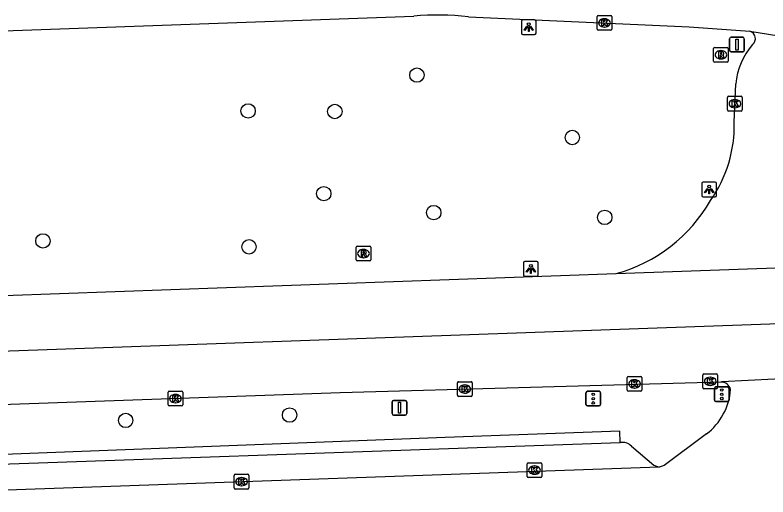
# Model space of a CAD drawing. Extents: x 161084 to 161928, y 385355 to 386522.
# Drawn here: x 161728.5 to 161779.7, y 386484.1 to 386516.9 of the extents above; entities that cross this region are included whole.
import ezdxf

# ---------------------------------------------------------------- set-up
doc = ezdxf.new("R2010")
doc.units = 0
for name, color, linetype in [('IMGEO_Boom', 7, 'Continuous'), ('IMGEO_Kolk', 7, 'Continuous'), ('IMGEO_Lichtpunt', 7, 'Continuous'), ('IMGEO_OVBaan_gesloten', 7, 'Continuous'), ('IMGEO_Parkeervlak_open', 7, 'Continuous'), ('IMGEO_Rijbaan_lokaal_open', 7, 'Continuous'), ('IMGEO_Rijbaan_regionaal_gesloten', 7, 'Continuous'), ('IMGEO_Rioolput', 7, 'Continuous'), ('IMGEO_Verkeersbordpaal', 7, 'Continuous'), ('IMGEO_Verkeersregelinstallatiepaal', 7, 'Continuous'), ('IMGEO_Voetpad_open', 7, 'Continuous')]:
    doc.layers.add(name, color=color, linetype=linetype)

msp = doc.modelspace()

# ---------------------------------------------------------------- linework, layer by layer
at = {"layer": 'IMGEO_Boom'}
for centre in [(161755.801, 386512.772), (161744.324, 386510.338), (161750.22, 386510.299), (161766.373, 386508.534), (161749.469, 386504.718), (161756.947, 386503.432), (161768.577, 386503.107), (161730.368, 386501.51), (161744.384, 386501.107), (161747.143, 386489.675), (161735.995, 386489.311)]:
    msp.add_circle(centre, 0.489, dxfattribs=at)
at = {"layer": 'IMGEO_Kolk'}
for p, q in [((161768.059, 386515.893), (161768.059, 386516.745)), ((161768.134, 386516.819), (161768.986, 386516.819)), ((161769.06, 386516.745), (161769.06, 386515.893)), ((161768.547, 386516.599), (161768.572, 386516.599)), ((161768.986, 386515.819), (161768.134, 386515.819)), ((161768.57, 386516.039), (161768.545, 386516.039)), ((161776.933, 386510.406), (161776.933, 386511.258)), ((161777.008, 386511.332), (161777.86, 386511.332)), ((161777.421, 386511.112), (161777.446, 386511.112)), ((161777.934, 386511.258), (161777.934, 386510.406)), ((161777.444, 386510.552), (161777.419, 386510.552)), ((161777.86, 386510.332), (161777.008, 386510.332)), ((161770.108, 386491.368), (161770.108, 386492.22)), ((161770.183, 386492.294), (161771.035, 386492.294)), ((161770.596, 386492.074), (161770.621, 386492.074)), ((161771.109, 386492.22), (161771.109, 386491.368)), ((161775.252, 386491.542), (161775.252, 386492.394)), ((161775.327, 386492.468), (161776.179, 386492.468)), ((161775.74, 386492.248), (161775.765, 386492.248)), ((161776.253, 386492.394), (161776.253, 386491.542)), ((161758.562, 386491.019), (161758.562, 386491.871)), ((161758.637, 386491.945), (161759.489, 386491.945)), ((161759.05, 386491.725), (161759.075, 386491.725)), ((161759.563, 386491.871), (161759.563, 386491.019)), ((161775.763, 386491.688), (161775.738, 386491.688)), ((161738.875, 386490.369), (161738.875, 386491.221)), ((161738.95, 386491.295), (161739.802, 386491.295)), ((161739.363, 386491.075), (161739.388, 386491.075)), ((161739.876, 386491.221), (161739.876, 386490.369)), ((161759.073, 386491.165), (161759.048, 386491.165)), ((161771.035, 386491.294), (161770.183, 386491.294)), ((161770.619, 386491.514), (161770.594, 386491.514)), ((161776.179, 386491.468), (161775.327, 386491.468)), ((161739.386, 386490.515), (161739.361, 386490.515)), ((161759.489, 386490.945), (161758.637, 386490.945)), ((161739.802, 386490.295), (161738.95, 386490.295)), ((161763.374, 386486.437), (161764.226, 386486.437)), ((161763.299, 386485.511), (161763.299, 386486.363)), ((161763.787, 386486.217), (161763.812, 386486.217)), ((161764.3, 386486.363), (161764.3, 386485.511)), ((161743.376, 386484.726), (161743.376, 386485.578)), ((161743.451, 386485.652), (161744.303, 386485.652)), ((161743.864, 386485.432), (161743.889, 386485.432)), ((161744.377, 386485.578), (161744.377, 386484.726)), ((161764.226, 386485.437), (161763.374, 386485.437)), ((161763.81, 386485.657), (161763.785, 386485.657)), ((161744.303, 386484.652), (161743.451, 386484.652)), ((161743.887, 386484.872), (161743.862, 386484.872))]:
    msp.add_line(p, q, dxfattribs=at)
for points in [[(161768.059, 386515.893), (161768.059, 386516.745)], [(161768.134, 386516.819), (161768.986, 386516.819)], [(161769.06, 386516.745), (161769.06, 386515.893)], [(161768.38, 386516.519), (161768.503, 386516.519), (161768.503, 386516.368), (161768.633, 386516.519), (161768.797, 386516.519), (161768.651, 386516.368), (161768.804, 386516.119), (161768.652, 386516.119), (161768.567, 386516.283), (161768.503, 386516.216), (161768.503, 386516.119), (161768.38, 386516.119), (161768.38, 386516.519)], [(161768.986, 386515.819), (161768.134, 386515.819)], [(161776.933, 386510.406), (161776.933, 386511.258)], [(161777.008, 386511.332), (161777.86, 386511.332)], [(161777.254, 386511.032), (161777.377, 386511.032), (161777.377, 386510.881), (161777.507, 386511.032), (161777.671, 386511.032), (161777.525, 386510.881), (161777.678, 386510.632), (161777.526, 386510.632), (161777.441, 386510.796), (161777.377, 386510.729), (161777.377, 386510.632), (161777.254, 386510.632), (161777.254, 386511.032)], [(161777.934, 386511.258), (161777.934, 386510.406)], [(161777.86, 386510.332), (161777.008, 386510.332)], [(161770.108, 386491.368), (161770.108, 386492.22)], [(161770.183, 386492.294), (161771.035, 386492.294)], [(161771.109, 386492.22), (161771.109, 386491.368)], [(161775.252, 386491.542), (161775.252, 386492.394)], [(161775.327, 386492.468), (161776.179, 386492.468)], [(161775.573, 386492.168), (161775.696, 386492.168), (161775.696, 386492.017), (161775.826, 386492.168), (161775.99, 386492.168), (161775.844, 386492.017), (161775.997, 386491.768), (161775.845, 386491.768), (161775.76, 386491.932), (161775.696, 386491.865), (161775.696, 386491.768), (161775.573, 386491.768), (161775.573, 386492.168)], [(161776.253, 386492.394), (161776.253, 386491.542)], [(161758.562, 386491.019), (161758.562, 386491.871)], [(161758.637, 386491.945), (161759.489, 386491.945)], [(161758.883, 386491.645), (161759.006, 386491.645), (161759.006, 386491.494), (161759.136, 386491.645), (161759.3, 386491.645), (161759.154, 386491.494), (161759.307, 386491.245), (161759.155, 386491.245), (161759.07, 386491.409), (161759.006, 386491.342), (161759.006, 386491.245), (161758.883, 386491.245), (161758.883, 386491.645)], [(161759.563, 386491.871), (161759.563, 386491.019)], [(161770.429, 386491.994), (161770.552, 386491.994), (161770.552, 386491.843), (161770.682, 386491.994), (161770.846, 386491.994), (161770.7, 386491.843), (161770.853, 386491.594), (161770.701, 386491.594), (161770.616, 386491.758), (161770.552, 386491.691), (161770.552, 386491.594), (161770.429, 386491.594), (161770.429, 386491.994)], [(161738.875, 386490.369), (161738.875, 386491.221)], [(161738.95, 386491.295), (161739.802, 386491.295)], [(161739.876, 386491.221), (161739.876, 386490.369)], [(161771.035, 386491.294), (161770.183, 386491.294)], [(161776.179, 386491.468), (161775.327, 386491.468)], [(161739.196, 386490.995), (161739.319, 386490.995), (161739.319, 386490.844), (161739.449, 386490.995), (161739.613, 386490.995), (161739.467, 386490.844), (161739.62, 386490.595), (161739.468, 386490.595), (161739.383, 386490.759), (161739.319, 386490.692), (161739.319, 386490.595), (161739.196, 386490.595), (161739.196, 386490.995)], [(161759.489, 386490.945), (161758.637, 386490.945)], [(161739.802, 386490.295), (161738.95, 386490.295)], [(161763.374, 386486.437), (161764.226, 386486.437)], [(161763.299, 386485.511), (161763.299, 386486.363)], [(161763.62, 386486.137), (161763.743, 386486.137), (161763.743, 386485.986), (161763.873, 386486.137), (161764.037, 386486.137), (161763.891, 386485.986), (161764.044, 386485.737), (161763.892, 386485.737), (161763.807, 386485.901), (161763.743, 386485.834), (161763.743, 386485.737), (161763.62, 386485.737), (161763.62, 386486.137)], [(161764.3, 386486.363), (161764.3, 386485.511)], [(161743.376, 386484.726), (161743.376, 386485.578)], [(161743.451, 386485.652), (161744.303, 386485.652)], [(161744.377, 386485.578), (161744.377, 386484.726)], [(161764.226, 386485.437), (161763.374, 386485.437)], [(161743.697, 386485.352), (161743.82, 386485.352), (161743.82, 386485.201), (161743.95, 386485.352), (161744.114, 386485.352), (161743.968, 386485.201), (161744.121, 386484.952), (161743.969, 386484.952), (161743.884, 386485.116), (161743.82, 386485.049), (161743.82, 386484.952), (161743.697, 386484.952), (161743.697, 386485.352)], [(161744.303, 386484.652), (161743.451, 386484.652)]]:
    msp.add_lwpolyline(points, dxfattribs=at)
for centre, start, end in [((161768.136, 386516.743), 91.552, 178.448), ((161768.136, 386516.743), 91.552, 178.448), ((161768.984, 386516.743), 1.552, 88.448), ((161768.984, 386516.743), 1.552, 88.448), ((161768.136, 386515.895), 181.552, 268.448), ((161768.136, 386515.895), 181.552, 268.448), ((161768.984, 386515.895), 271.552, 358.448), ((161768.984, 386515.895), 271.552, 358.448), ((161777.01, 386511.256), 91.552, 178.448), ((161777.01, 386511.256), 91.552, 178.448), ((161777.858, 386511.256), 1.552, 88.448), ((161777.858, 386511.256), 1.552, 88.448), ((161777.01, 386510.408), 181.552, 268.448), ((161777.01, 386510.408), 181.552, 268.448), ((161777.858, 386510.408), 271.552, 358.448), ((161777.858, 386510.408), 271.552, 358.448), ((161770.185, 386492.218), 91.552, 178.448), ((161770.185, 386492.218), 91.552, 178.448), ((161771.033, 386492.218), 1.552, 88.448), ((161771.033, 386492.218), 1.552, 88.448), ((161775.329, 386492.392), 91.552, 178.448), ((161775.329, 386492.392), 91.552, 178.448), ((161776.177, 386492.392), 1.552, 88.448), ((161776.177, 386492.392), 1.552, 88.448), ((161758.639, 386491.869), 91.552, 178.448), ((161758.639, 386491.869), 91.552, 178.448), ((161759.487, 386491.869), 1.552, 88.448), ((161759.487, 386491.869), 1.552, 88.448), ((161775.329, 386491.544), 181.552, 268.448), ((161775.329, 386491.544), 181.552, 268.448), ((161776.177, 386491.544), 271.552, 358.448), ((161776.177, 386491.544), 271.552, 358.448), ((161738.952, 386491.219), 91.552, 178.448), ((161738.952, 386491.219), 91.552, 178.448), ((161739.8, 386491.219), 1.552, 88.448), ((161739.8, 386491.219), 1.552, 88.448), ((161758.639, 386491.021), 181.552, 268.448), ((161758.639, 386491.021), 181.552, 268.448), ((161759.487, 386491.021), 271.552, 358.448), ((161759.487, 386491.021), 271.552, 358.448), ((161770.185, 386491.37), 181.552, 268.448), ((161770.185, 386491.37), 181.552, 268.448), ((161771.033, 386491.37), 271.552, 358.448), ((161771.033, 386491.37), 271.552, 358.448), ((161738.952, 386490.371), 181.552, 268.448), ((161738.952, 386490.371), 181.552, 268.448), ((161739.8, 386490.371), 271.552, 358.448), ((161739.8, 386490.371), 271.552, 358.448), ((161763.376, 386486.361), 91.552, 178.448), ((161763.376, 386486.361), 91.552, 178.448), ((161764.224, 386486.361), 1.552, 88.448), ((161764.224, 386486.361), 1.552, 88.448), ((161743.453, 386485.576), 91.552, 178.448), ((161743.453, 386485.576), 91.552, 178.448), ((161744.301, 386485.576), 1.552, 88.448), ((161744.301, 386485.576), 1.552, 88.448), ((161763.376, 386485.513), 181.552, 268.448), ((161763.376, 386485.513), 181.552, 268.448), ((161764.224, 386485.513), 271.552, 358.448), ((161764.224, 386485.513), 271.552, 358.448), ((161743.453, 386484.728), 181.552, 268.448), ((161743.453, 386484.728), 181.552, 268.448), ((161744.301, 386484.728), 271.552, 358.448), ((161744.301, 386484.728), 271.552, 358.448)]:
    msp.add_arc(centre, 0.0765, start, end, dxfattribs=at)
for centre, major_axis, ratio, start_param, end_param in [((161768.546, 386516.319), (-0.387, 0.002), 0.722429, 4.712389, 7.853982), ((161768.571, 386516.319), (-0.39, 0.002), 0.717154, 1.570796, 4.712389), ((161777.42, 386510.832), (-0.387, 0.002), 0.722429, 4.712389, 7.853982), ((161777.445, 386510.832), (-0.39, 0.002), 0.717154, 1.570796, 4.712389), ((161770.595, 386491.794), (-0.387, 0.002), 0.722429, 4.712389, 7.853982), ((161770.62, 386491.794), (-0.39, 0.002), 0.717154, 1.570796, 4.712389), ((161775.739, 386491.968), (-0.387, 0.002), 0.722429, 4.712389, 7.853982), ((161775.764, 386491.968), (-0.39, 0.002), 0.717154, 1.570796, 4.712389), ((161759.049, 386491.445), (-0.387, 0.002), 0.722429, 4.712389, 7.853982), ((161759.074, 386491.445), (-0.39, 0.002), 0.717154, 1.570796, 4.712389), ((161739.362, 386490.795), (-0.387, 0.002), 0.722429, 4.712389, 7.853982), ((161739.387, 386490.795), (-0.39, 0.002), 0.717154, 1.570796, 4.712389), ((161763.786, 386485.937), (-0.387, 0.002), 0.722429, 4.712389, 7.853982), ((161763.811, 386485.937), (-0.39, 0.002), 0.717154, 1.570796, 4.712389), ((161743.863, 386485.152), (-0.387, 0.002), 0.722429, 4.712389, 7.853982), ((161743.888, 386485.152), (-0.39, 0.002), 0.717154, 1.570796, 4.712389)]:
    msp.add_ellipse(centre, major_axis=major_axis, ratio=ratio, start_param=start_param, end_param=end_param, dxfattribs=at)
at = {"layer": 'IMGEO_Lichtpunt'}
for p, q in [((161762.908, 386516.431), (161762.908, 386515.624)), ((161762.908, 386516.431), (161762.908, 386515.624)), ((161763.81, 386516.526), (161763.002, 386516.526)), ((161763.81, 386516.526), (161763.002, 386516.526)), ((161763.904, 386515.624), (161763.904, 386516.431)), ((161763.904, 386515.624), (161763.904, 386516.431)), ((161763.002, 386515.53), (161763.81, 386515.53)), ((161763.002, 386515.53), (161763.81, 386515.53)), ((161775.182, 386505.407), (161775.182, 386504.6)), ((161775.182, 386505.407), (161775.182, 386504.6)), ((161776.084, 386505.502), (161775.276, 386505.502)), ((161776.084, 386505.502), (161775.276, 386505.502)), ((161776.178, 386504.6), (161776.178, 386505.407)), ((161776.178, 386504.6), (161776.178, 386505.407)), ((161775.276, 386504.506), (161776.084, 386504.506)), ((161775.276, 386504.506), (161776.084, 386504.506)), ((161763.058, 386500.009), (161763.058, 386499.202)), ((161763.058, 386500.009), (161763.058, 386499.202)), ((161763.96, 386500.104), (161763.152, 386500.104)), ((161763.96, 386500.104), (161763.152, 386500.104)), ((161764.054, 386499.202), (161764.054, 386500.009)), ((161764.054, 386499.202), (161764.054, 386500.009)), ((161763.152, 386499.108), (161763.96, 386499.108)), ((161763.152, 386499.108), (161763.96, 386499.108))]:
    msp.add_line(p, q, dxfattribs=at)
for points in [[(161763.282, 386516.095), (161763.321, 386516.067), (161763.133, 386515.805), (161763.095, 386515.832), (161763.282, 386516.095)], [(161763.384, 386516.047), (161763.431, 386516.047), (161763.431, 386515.725), (161763.384, 386515.725), (161763.384, 386516.047)], [(161763.494, 386516.067), (161763.532, 386516.094), (161763.719, 386515.832), (161763.68, 386515.804), (161763.494, 386516.067)], [(161775.556, 386505.071), (161775.595, 386505.043), (161775.407, 386504.781), (161775.369, 386504.808), (161775.556, 386505.071)], [(161775.658, 386505.023), (161775.705, 386505.023), (161775.705, 386504.701), (161775.658, 386504.701), (161775.658, 386505.023)], [(161775.768, 386505.043), (161775.806, 386505.07), (161775.993, 386504.808), (161775.954, 386504.78), (161775.768, 386505.043)], [(161763.432, 386499.673), (161763.471, 386499.645), (161763.283, 386499.383), (161763.245, 386499.41), (161763.432, 386499.673)], [(161763.534, 386499.625), (161763.581, 386499.625), (161763.581, 386499.303), (161763.534, 386499.303), (161763.534, 386499.625)], [(161763.644, 386499.645), (161763.682, 386499.672), (161763.869, 386499.41), (161763.83, 386499.382), (161763.644, 386499.645)]]:
    msp.add_lwpolyline(points, dxfattribs=at)
for centre in [(161763.407, 386516.229), (161775.681, 386505.205), (161763.557, 386499.807)]:
    msp.add_circle(centre, 0.0994, dxfattribs=at)
for centre, start, end in [((161763.002, 386516.431), 90, 180), ((161763.002, 386516.431), 90, 180), ((161763.81, 386516.431), 0, 90), ((161763.81, 386516.431), 0, 90), ((161763.002, 386515.624), 180, 270), ((161763.002, 386515.624), 180, 270), ((161763.81, 386515.624), 270, 0), ((161763.81, 386515.624), 270, 360), ((161775.276, 386505.407), 90, 180), ((161775.276, 386505.407), 90, 180), ((161776.084, 386505.407), 0, 90), ((161776.084, 386505.407), 0, 90), ((161775.276, 386504.6), 180, 270), ((161775.276, 386504.6), 180, 270), ((161776.084, 386504.6), 270, 0), ((161776.084, 386504.6), 270, 360), ((161763.152, 386500.009), 90, 180), ((161763.152, 386500.009), 90, 180), ((161763.96, 386500.009), 0, 90), ((161763.96, 386500.009), 0, 90), ((161763.152, 386499.202), 180, 270), ((161763.152, 386499.202), 180, 270), ((161763.96, 386499.202), 270, 0), ((161763.96, 386499.202), 270, 360)]:
    msp.add_arc(centre, 0.0946, start, end, dxfattribs=at)
at = {"layer": 'IMGEO_OVBaan_gesloten'}
for points in [[(161769.346, 386499.291), (161781.483, 386499.728)], [(161635.871, 386494.504), (161716.318, 386497.389), (161769.346, 386499.291)], [(161869.118, 386498.87), (161783, 386495.974), (161632.308, 386490.629), (161540.956, 386487.327), (161514.225, 386486.399)], [(161781.92, 386492.209), (161776.542, 386491.935), (161776.476, 386491.905)], [(161776.476, 386491.905), (161750.585, 386491.191), (161716.598, 386489.994), (161671.804, 386488.32)]]:
    msp.add_lwpolyline(points, dxfattribs=at)
at = {"layer": 'IMGEO_Parkeervlak_open'}
msp.add_lwpolyline([(161770.387, 386487.555), (161771.919, 386486.273), (161772.269, 386486.142)], dxfattribs=at)
msp.add_arc((161769.783, 386487.006), 0.816, 42.2722, 100.3087, dxfattribs=at)
at = {"layer": 'IMGEO_Rijbaan_lokaal_open'}
for points in [[(161775.508, 386488.391), (161772.611, 386486.24), (161772.269, 386486.142)], [(161772.269, 386486.142), (161715.043, 386484.115)]]:
    msp.add_lwpolyline(points, dxfattribs=at)
for centre, radius, start, end in [((161776.52, 386491.274), 0.633, 12.349, 93.9666), ((161772.858, 386491.772), 4.296, 308.0967, 355.157)]:
    msp.add_arc(centre, radius, start, end, dxfattribs=at)
at = {"layer": 'IMGEO_Rijbaan_regionaal_gesloten'}
for points in [[(161613.668, 386511.71), (161715.639, 386515.35), (161755.586, 386516.776)], [(161759.308, 386516.735), (161774.324, 386516.06), (161778.443, 386515.747)], [(161778.443, 386515.747), (161792.135, 386513.569), (161792.896, 386513.379)], [(161777.383, 386509.57), (161777.489, 386512.178)]]:
    msp.add_lwpolyline(points, dxfattribs=at)
for centre, radius, start, end in [((161757.246, 386498.478), 18.373, 83.555, 95.1827), ((161778.326, 386515.258), 0.503, 11.9591, 76.5332), ((161778.33, 386515.258), 0.499, 306.8411, 11.9719), ((161782.292, 386511.718), 4.825, 139.3931, 174.5351), ((161768.624, 386509.331), 8.762, 324.6415, 1.5645), ((161766.607, 386509.468), 10.539, 285.0604, 330.3839)]:
    msp.add_arc(centre, radius, start, end, dxfattribs=at)
at = {"layer": 'IMGEO_Rioolput'}
for p, q in [((161775.98, 386513.728), (161775.98, 386514.58)), ((161776.055, 386514.654), (161776.907, 386514.654)), ((161776.981, 386514.58), (161776.981, 386513.728)), ((161776.468, 386514.434), (161776.493, 386514.434)), ((161776.907, 386513.654), (161776.055, 386513.654)), ((161776.491, 386513.874), (161776.466, 386513.874)), ((161751.668, 386500.222), (161751.668, 386501.074)), ((161751.743, 386501.148), (161752.595, 386501.148)), ((161752.156, 386500.928), (161752.181, 386500.928)), ((161752.669, 386501.074), (161752.669, 386500.222)), ((161752.179, 386500.368), (161752.154, 386500.368)), ((161752.595, 386500.148), (161751.743, 386500.148))]:
    msp.add_line(p, q, dxfattribs=at)
for points in [[(161775.98, 386513.728), (161775.98, 386514.58)], [(161776.055, 386514.654), (161776.907, 386514.654)], [(161776.981, 386514.58), (161776.981, 386513.728)], [(161776.569, 386514.352), (161776.317, 386514.354), (161776.317, 386513.954)], [(161776.317, 386513.954), (161776.441, 386513.954), (161776.441, 386514.116), (161776.452, 386514.116)], [(161776.495, 386514.273), (161776.441, 386514.273), (161776.441, 386514.192)], [(161776.441, 386514.192), (161776.493, 386514.192)], [(161776.499, 386514.087), (161776.57, 386513.954), (161776.71, 386513.954), (161776.645, 386514.08)], [(161776.907, 386513.654), (161776.055, 386513.654)], [(161751.668, 386500.222), (161751.668, 386501.074)], [(161751.743, 386501.148), (161752.595, 386501.148)], [(161752.257, 386500.846), (161752.005, 386500.848), (161752.005, 386500.448)], [(161752.183, 386500.767), (161752.129, 386500.767), (161752.129, 386500.686)], [(161752.669, 386501.074), (161752.669, 386500.222)], [(161752.005, 386500.448), (161752.129, 386500.448), (161752.129, 386500.61), (161752.14, 386500.61)], [(161752.129, 386500.686), (161752.181, 386500.686)], [(161752.187, 386500.581), (161752.258, 386500.448), (161752.398, 386500.448), (161752.333, 386500.574)], [(161752.595, 386500.148), (161751.743, 386500.148)]]:
    msp.add_lwpolyline(points, dxfattribs=at)
for centre, radius, start, end in [((161776.057, 386514.578), 0.0765, 91.552, 178.448), ((161776.057, 386514.578), 0.0765, 91.552, 178.448), ((161776.905, 386514.578), 0.0765, 1.552, 88.448), ((161776.905, 386514.578), 0.0765, 1.552, 88.448), ((161776.451, 386514.063), 0.0533, 26.0293, 88.6989), ((161776.477, 386514.381), 0.19, 274.7715, 282.9687), ((161776.501, 386514.177), 0.0964, 77.0061, 93.1865), ((161776.515, 386514.234), 0.0378, 276.6634, 79.6772), ((161776.568, 386514.242), 0.109, 350.3612, 89.416), ((161776.566, 386514.242), 0.112, 277.5842, 350.9817), ((161776.55, 386514.027), 0.108, 29.5134, 73.7905), ((161776.057, 386513.73), 0.0765, 181.552, 268.448), ((161776.057, 386513.73), 0.0765, 181.552, 268.448), ((161776.905, 386513.73), 0.0765, 271.552, 358.448), ((161776.905, 386513.73), 0.0765, 271.552, 358.448), ((161751.745, 386501.072), 0.0765, 91.552, 178.448), ((161751.745, 386501.072), 0.0765, 91.552, 178.448), ((161752.189, 386500.671), 0.0964, 77.0061, 93.1865), ((161752.203, 386500.728), 0.0378, 276.6634, 79.6772), ((161752.256, 386500.736), 0.109, 350.3612, 89.416), ((161752.593, 386501.072), 0.0765, 1.552, 88.448), ((161752.593, 386501.072), 0.0765, 1.552, 88.448), ((161752.139, 386500.557), 0.0533, 26.0293, 88.6989), ((161752.165, 386500.875), 0.19, 274.7715, 282.9687), ((161752.254, 386500.736), 0.112, 277.5842, 350.9817), ((161752.238, 386500.521), 0.108, 29.5134, 73.7905), ((161751.745, 386500.224), 0.0765, 181.552, 268.448), ((161751.745, 386500.224), 0.0765, 181.552, 268.448), ((161752.593, 386500.224), 0.0765, 271.552, 358.448), ((161752.593, 386500.224), 0.0765, 271.552, 358.448)]:
    msp.add_arc(centre, radius, start, end, dxfattribs=at)
for centre, major_axis, ratio, start_param, end_param in [((161776.467, 386514.154), (-0.387, 0.002), 0.722429, 4.712389, 7.853982), ((161776.492, 386514.154), (-0.39, 0.002), 0.717154, 1.570796, 4.712389), ((161752.155, 386500.648), (-0.387, 0.002), 0.722429, 4.712389, 7.853982), ((161752.18, 386500.648), (-0.39, 0.002), 0.717154, 1.570796, 4.712389)]:
    msp.add_ellipse(centre, major_axis=major_axis, ratio=ratio, start_param=start_param, end_param=end_param, dxfattribs=at)
at = {"layer": 'IMGEO_Verkeersbordpaal'}
for p, q in [((161777.072, 386514.448), (161777.072, 386515.248)), ((161777.072, 386515.248), (161777.072, 386514.448)), ((161777.172, 386515.348), (161777.962, 386515.348)), ((161777.962, 386515.348), (161777.172, 386515.348)), ((161778.062, 386515.248), (161778.062, 386514.448)), ((161778.062, 386514.448), (161778.062, 386515.248)), ((161777.962, 386514.348), (161777.172, 386514.348)), ((161777.172, 386514.348), (161777.962, 386514.348)), ((161754.121, 386489.772), (161754.121, 386490.572)), ((161754.121, 386490.572), (161754.121, 386489.772)), ((161754.221, 386490.672), (161755.011, 386490.672)), ((161755.011, 386490.672), (161754.221, 386490.672)), ((161755.111, 386490.572), (161755.111, 386489.772)), ((161755.111, 386489.772), (161755.111, 386490.572)), ((161755.011, 386489.672), (161754.221, 386489.672)), ((161754.221, 386489.672), (161755.011, 386489.672))]:
    msp.add_line(p, q, dxfattribs=at)
for points in [[(161777.492, 386515.223), (161777.642, 386515.223), (161777.642, 386514.473), (161777.492, 386514.473), (161777.492, 386515.223)], [(161754.541, 386490.547), (161754.691, 386490.547), (161754.691, 386489.797), (161754.541, 386489.797), (161754.541, 386490.547)]]:
    msp.add_lwpolyline(points, dxfattribs=at)
for centre, start, end in [((161777.172, 386515.248), 90, 180), ((161777.172, 386515.248), 90, 180), ((161777.962, 386515.248), 0, 90), ((161777.962, 386515.248), 360, 90), ((161777.172, 386514.448), 180, 270), ((161777.172, 386514.448), 180, 270), ((161777.962, 386514.448), 270, 0), ((161777.962, 386514.448), 270, 0), ((161754.221, 386490.572), 90, 180), ((161754.221, 386490.572), 90, 180), ((161755.011, 386490.572), 0, 90), ((161755.011, 386490.572), 360, 90), ((161754.221, 386489.772), 180, 270), ((161754.221, 386489.772), 180, 270), ((161755.011, 386489.772), 270, 0), ((161755.011, 386489.772), 270, 0)]:
    msp.add_arc(centre, 0.1, start, end, dxfattribs=at)
at = {"layer": 'IMGEO_Verkeersregelinstallatiepaal'}
for p, q in [((161776.142, 386491.589), (161776.932, 386491.589)), ((161776.932, 386491.589), (161776.142, 386491.589)), ((161767.3, 386490.393), (161767.3, 386491.193)), ((161767.3, 386491.193), (161767.3, 386490.393)), ((161767.4, 386491.293), (161768.19, 386491.293)), ((161768.19, 386491.293), (161767.4, 386491.293)), ((161768.29, 386491.193), (161768.29, 386490.393)), ((161768.29, 386490.393), (161768.29, 386491.193)), ((161776.042, 386490.689), (161776.042, 386491.489)), ((161776.042, 386491.489), (161776.042, 386490.689)), ((161777.032, 386491.489), (161777.032, 386490.689)), ((161777.032, 386490.689), (161777.032, 386491.489)), ((161776.932, 386490.589), (161776.142, 386490.589)), ((161776.142, 386490.589), (161776.932, 386490.589)), ((161768.19, 386490.293), (161767.4, 386490.293)), ((161767.4, 386490.293), (161768.19, 386490.293))]:
    msp.add_line(p, q, dxfattribs=at)
for centre in [(161767.795, 386491.083), (161776.537, 386491.379), (161776.537, 386491.089), (161767.795, 386490.793), (161767.795, 386490.503), (161776.537, 386490.799)]:
    msp.add_circle(centre, 0.085, dxfattribs=at)
for centre, start, end in [((161776.142, 386491.489), 90, 180), ((161776.142, 386491.489), 90, 180), ((161776.932, 386491.489), 0, 90), ((161776.932, 386491.489), 360, 90), ((161767.4, 386491.193), 90, 180), ((161767.4, 386491.193), 90, 180), ((161768.19, 386491.193), 0, 90), ((161768.19, 386491.193), 360, 90), ((161776.142, 386490.689), 180, 270), ((161776.142, 386490.689), 180, 270), ((161776.932, 386490.689), 270, 0), ((161776.932, 386490.689), 270, 0), ((161767.4, 386490.393), 180, 270), ((161767.4, 386490.393), 180, 270), ((161768.19, 386490.393), 270, 0), ((161768.19, 386490.393), 270, 0)]:
    msp.add_arc(centre, 0.1, start, end, dxfattribs=at)
at = {"layer": 'IMGEO_Voetpad_open'}
for points in [[(161769.637, 386487.809), (161769.601, 386488.573), (161757.733, 386488.152), (161717.679, 386486.62), (161717.705, 386486.004)], [(161717.705, 386486.004), (161769.637, 386487.809)]]:
    msp.add_lwpolyline(points, dxfattribs=at)

doc.saveas('drawing.dxf')
